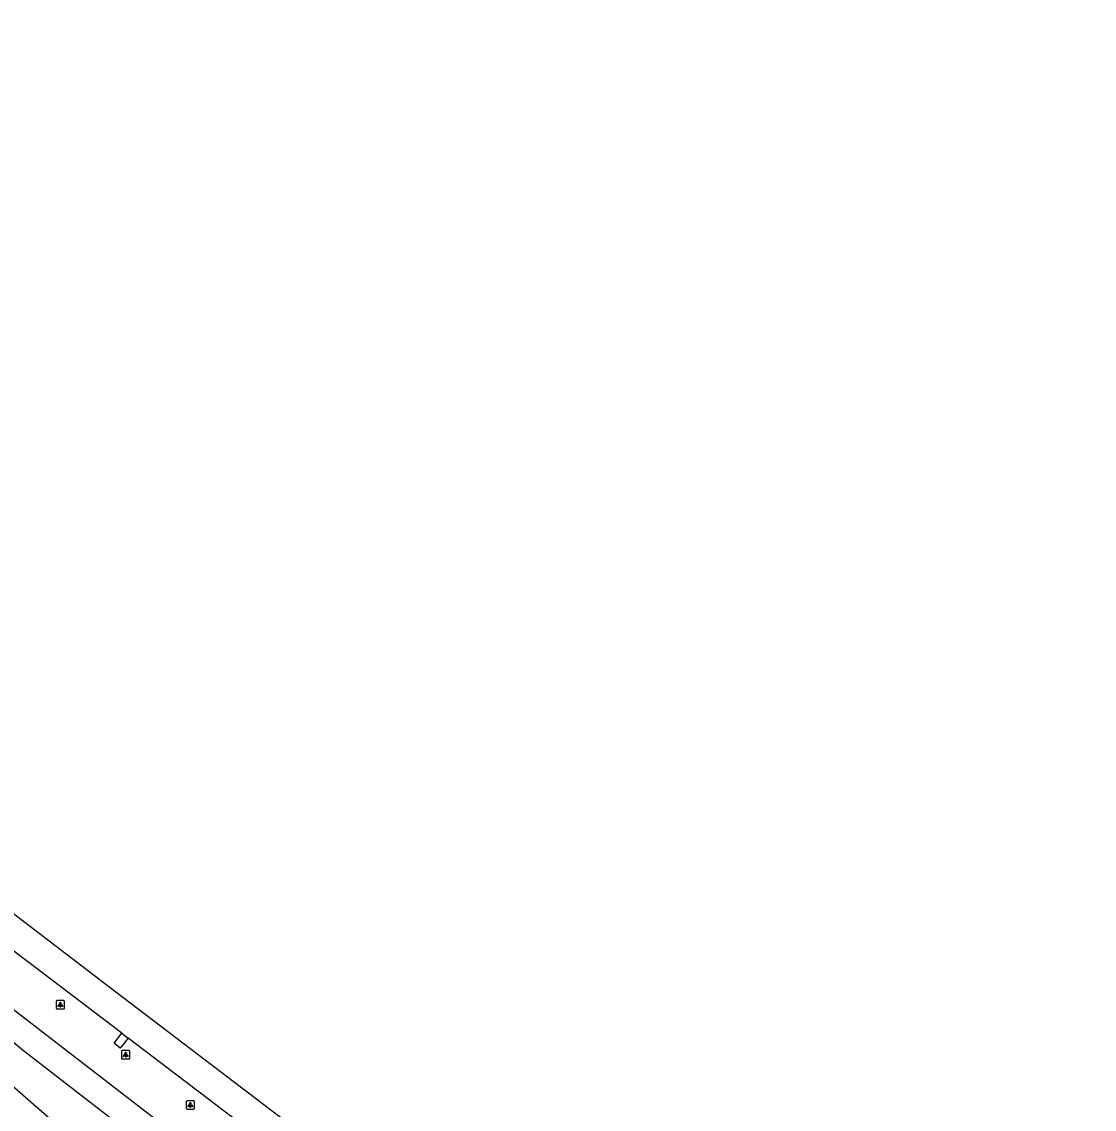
# Model space of a CAD drawing. Extents: x 157466 to 158888, y 383063 to 384677.
# Drawn here: x 158738 to 158866.5, y 383917.9 to 384048.2 of the extents above; entities that cross this region are included whole.
import ezdxf

# ---------------------------------------------------------------- set-up
doc = ezdxf.new("R2010")
doc.units = 0
for name, color, linetype in [('IMGEO_Berm_groen', 7, 'Continuous'), ('IMGEO_Lichtpunt', 7, 'Continuous'), ('IMGEO_Rijbaan_lokaal_open', 7, 'Continuous'), ('IMGEO_Rijbaan_regionaal_gesloten', 7, 'Continuous')]:
    doc.layers.add(name, color=color, linetype=linetype)

msp = doc.modelspace()

# ---------------------------------------------------------------- linework, layer by layer
at = {"layer": 'IMGEO_Berm_groen'}
for points in [[(158851.18, 383841.96), (158827.2, 383860.79), (158757.79, 383913.74), (158703.44, 383955.63), (158687.18, 383968.16)], [(158803.08, 383861.63), (158801.35, 383864.11), (158799.43, 383866.26), (158797.21, 383868.57), (158795.15, 383870.56), (158793.43, 383872.1), (158741.59, 383916.48), (158714.68, 383940.01), (158701.39, 383952.98), (158687.37, 383967.73)], [(158718.05, 383941.66), (158738.19, 383924.92), (158751.78, 383914.38), (158762.81, 383904.62), (158779.51, 383891.61), (158797.79, 383874.66), (158800.89, 383871.98), (158806.99, 383867.33), (158816.65, 383860.46), (158822.05, 383856.4), (158845.27, 383836.87)]]:
    msp.add_lwpolyline(points, dxfattribs=at)
at = {"layer": 'IMGEO_Lichtpunt'}
for p, q in [((158742.09, 383930.8), (158742.09, 383929.99)), ((158742.09, 383930.8), (158742.09, 383929.99)), ((158742.99, 383930.9), (158742.18, 383930.9)), ((158742.99, 383930.9), (158742.18, 383930.9)), ((158743.08, 383929.99), (158743.08, 383930.8)), ((158743.08, 383929.99), (158743.08, 383930.8)), ((158742.18, 383929.9), (158742.99, 383929.9)), ((158742.18, 383929.9), (158742.99, 383929.9)), ((158749.91, 383924.8), (158749.91, 383924)), ((158749.91, 383924.8), (158749.91, 383924)), ((158750.81, 383924.9), (158750, 383924.9)), ((158750.81, 383924.9), (158750, 383924.9)), ((158750.91, 383924), (158750.91, 383924.8)), ((158750.91, 383924), (158750.91, 383924.8)), ((158750, 383923.9), (158750.81, 383923.9)), ((158750, 383923.9), (158750.81, 383923.9)), ((158757.67, 383918.78), (158757.67, 383917.97)), ((158757.67, 383918.78), (158757.67, 383917.97)), ((158758.58, 383918.88), (158757.77, 383918.88)), ((158758.58, 383918.88), (158757.77, 383918.88)), ((158758.67, 383917.97), (158758.67, 383918.78)), ((158758.67, 383917.97), (158758.67, 383918.78)), ((158757.77, 383917.88), (158758.58, 383917.88)), ((158757.77, 383917.88), (158758.58, 383917.88))]:
    msp.add_line(p, q, dxfattribs=at)
for points in [[(158742.46, 383930.46), (158742.5, 383930.44), (158742.31, 383930.17), (158742.27, 383930.2), (158742.46, 383930.46)], [(158742.56, 383930.42), (158742.61, 383930.42), (158742.61, 383930.09), (158742.56, 383930.09), (158742.56, 383930.42)], [(158742.67, 383930.44), (158742.71, 383930.46), (158742.9, 383930.2), (158742.86, 383930.17), (158742.67, 383930.44)], [(158750.28, 383924.47), (158750.32, 383924.44), (158750.13, 383924.18), (158750.1, 383924.2), (158750.28, 383924.47)], [(158750.38, 383924.42), (158750.43, 383924.42), (158750.43, 383924.1), (158750.38, 383924.1), (158750.38, 383924.42)], [(158750.49, 383924.44), (158750.53, 383924.47), (158750.72, 383924.2), (158750.68, 383924.18), (158750.49, 383924.44)], [(158758.05, 383918.44), (158758.09, 383918.42), (158757.9, 383918.15), (158757.86, 383918.18), (158758.05, 383918.44)], [(158758.15, 383918.4), (158758.2, 383918.4), (158758.2, 383918.07), (158758.15, 383918.07), (158758.15, 383918.4)], [(158758.26, 383918.42), (158758.3, 383918.44), (158758.48, 383918.18), (158758.45, 383918.15), (158758.26, 383918.42)]]:
    msp.add_lwpolyline(points, dxfattribs=at)
for centre in [(158742.59, 383930.6), (158750.41, 383924.6), (158758.17, 383918.58)]:
    msp.add_circle(centre, 0.0994, dxfattribs=at)
for centre, start, end in [((158742.18, 383930.8), 90, 180), ((158742.18, 383930.8), 90, 180), ((158742.18, 383929.99), 180, 270), ((158742.18, 383929.99), 180, 270), ((158742.99, 383930.8), 0, 90), ((158742.99, 383930.8), 0, 90), ((158742.99, 383929.99), 270, 0), ((158742.99, 383929.99), 270, 360), ((158750, 383924.8), 90, 180), ((158750, 383924.8), 90, 180), ((158750.81, 383924.8), 0, 90), ((158750.81, 383924.8), 0, 90), ((158750, 383924), 180, 270), ((158750, 383924), 180, 270), ((158750.81, 383924), 270, 0), ((158750.81, 383924), 270, 360), ((158757.77, 383918.78), 90, 180), ((158757.77, 383918.78), 90, 180), ((158758.58, 383918.78), 0, 90), ((158758.58, 383918.78), 0, 90), ((158757.77, 383917.97), 180, 270), ((158757.77, 383917.97), 180, 270), ((158758.58, 383917.97), 270, 0), ((158758.58, 383917.97), 270, 360)]:
    msp.add_arc(centre, 0.0946, start, end, dxfattribs=at)
at = {"layer": 'IMGEO_Rijbaan_lokaal_open'}
msp.add_lwpolyline([(158750.71, 383926.41), (158749.77, 383925.21), (158749.02, 383925.8), (158749.96, 383926.98)], dxfattribs=at)
at = {"layer": 'IMGEO_Rijbaan_regionaal_gesloten'}
for points in [[(158596.64, 384048.24), (158664.84, 383996.26), (158694.76, 383973.6), (158726.72, 383949.16), (158748.4, 383932.58), (158815.5, 383881.48), (158866.5, 383842.46)], [(158749.96, 383926.98), (158736.35, 383937.33)], [(158749.96, 383926.98), (158750.71, 383926.41)], [(158765.9, 383914.83), (158750.71, 383926.41)]]:
    msp.add_lwpolyline(points, dxfattribs=at)

doc.saveas('drawing.dxf')
